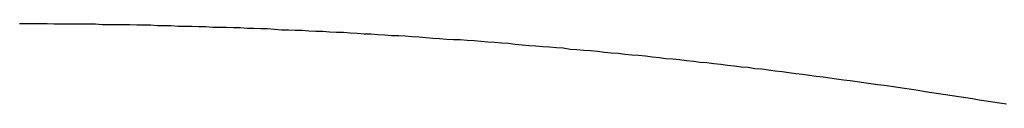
# Model space of a CAD drawing. Extents: x 1107 to 4046, y 937 to 3355.
# Tile 496 of 656: x 2200.499 to 2202.383, y 2668.145 to 2668.299. Entities that reach past the tile are written whole.
import ezdxf

# ---------------------------------------------------------------- set-up
doc = ezdxf.new("R2010")
doc.units = 0
doc.layers.add('KF_VIDA_L___C_REAR', color=7, linetype='CONTINUOUS')

# ---------------------------------------------------------------- blocks, each defined once
blk = doc.blocks.new('KF_VIDA_L___C_REAR')
at = {"layer": 'KF_VIDA_L___C_REAR'}
blk.add_polyline3d([(15.408, 978.932, 0), (15.395, 978.934, 0), (15.382, 978.936, 0), (15.3691, 978.938, 0), (15.3561, 978.94, 0), (15.3431, 978.942, 0), (15.3302, 978.944, 0), (15.3172, 978.946, 0), (15.3042, 978.948, 0), (15.2912, 978.95, 0), (15.2783, 978.952, 0), (15.2653, 978.954, 0), (15.2523, 978.956, 0), (15.2393, 978.958, 0), (15.2263, 978.96, 0), (15.2133, 978.962, 0), (15.2003, 978.964, 0), (15.1873, 978.966, 0), (15.1743, 978.968, 0), (15.1613, 978.969, 0), (15.1483, 978.971, 0), (15.1352, 978.973, 0), (15.1222, 978.975, 0), (15.1092, 978.977, 0), (15.0962, 978.978, 0), (15.0831, 978.98, 0), (15.0701, 978.982, 0), (15.0571, 978.984, 0), (15.044, 978.985, 0), (15.031, 978.987, 0), (15.018, 978.989, 0), (15.0049, 978.99, 0), (14.9919, 978.992, 0), (14.9788, 978.994, 0), (14.9658, 978.995, 0), (14.9527, 978.997, 0), (14.9397, 978.999, 0), (14.9266, 979, 0), (14.9136, 979.002, 0), (14.9005, 979.003, 0), (14.8874, 979.005, 0), (14.8744, 979.006, 0), (14.8613, 979.008, 0), (14.8482, 979.009, 0), (14.8351, 979.011, 0), (14.8221, 979.012, 0), (14.809, 979.014, 0), (14.7959, 979.015, 0), (14.7828, 979.017, 0), (14.7697, 979.018, 0), (14.7566, 979.019, 0), (14.7435, 979.021, 0), (14.7305, 979.022, 0), (14.7174, 979.024, 0), (14.7043, 979.025, 0), (14.6912, 979.026, 0), (14.6781, 979.027, 0), (14.665, 979.029, 0), (14.6519, 979.03, 0), (14.6387, 979.031, 0), (14.6256, 979.033, 0), (14.6125, 979.034, 0), (14.5994, 979.035, 0), (14.5863, 979.036, 0), (14.5732, 979.037, 0), (14.5601, 979.039, 0), (14.5469, 979.04, 0), (14.5338, 979.041, 0), (14.5207, 979.042, 0), (14.5076, 979.043, 0), (14.4944, 979.044, 0), (14.4813, 979.045, 0), (14.4682, 979.046, 0), (14.4551, 979.048, 0), (14.4419, 979.049, 0), (14.4288, 979.05, 0), (14.4156, 979.051, 0), (14.4025, 979.052, 0), (14.3894, 979.053, 0), (14.3762, 979.054, 0), (14.3631, 979.055, 0), (14.3499, 979.055, 0), (14.3368, 979.056, 0), (14.3236, 979.057, 0), (14.3105, 979.058, 0), (14.2973, 979.059, 0), (14.2842, 979.06, 0), (14.271, 979.061, 0), (14.2579, 979.062, 0), (14.2447, 979.063, 0), (14.2316, 979.063, 0), (14.2184, 979.064, 0), (14.2052, 979.065, 0), (14.1921, 979.066, 0), (14.1789, 979.066, 0), (14.1658, 979.067, 0), (14.1526, 979.068, 0), (14.1394, 979.069, 0), (14.1263, 979.069, 0), (14.1131, 979.07, 0), (14.0999, 979.071, 0), (14.0868, 979.071, 0), (14.0736, 979.072, 0), (14.0604, 979.073, 0), (14.0472, 979.073, 0), (14.0341, 979.074, 0), (14.0209, 979.074, 0), (14.0077, 979.075, 0), (13.9945, 979.076, 0), (13.9814, 979.076, 0), (13.9682, 979.077, 0), (13.955, 979.077, 0), (13.9418, 979.078, 0), (13.9286, 979.078, 0), (13.9155, 979.079, 0), (13.9023, 979.079, 0), (13.8891, 979.079, 0), (13.8759, 979.08, 0), (13.8627, 979.08, 0), (13.8495, 979.081, 0), (13.8364, 979.081, 0), (13.8232, 979.081, 0), (13.81, 979.082, 0), (13.7968, 979.082, 0), (13.7836, 979.082, 0), (13.7704, 979.083, 0), (13.7572, 979.083, 0), (13.744, 979.083, 0), (13.7309, 979.084, 0), (13.7177, 979.084, 0), (13.7045, 979.084, 0), (13.6913, 979.084, 0), (13.6781, 979.084, 0), (13.6649, 979.085, 0), (13.6517, 979.085, 0), (13.6385, 979.085, 0), (13.6253, 979.085, 0), (13.6121, 979.085, 0), (13.5989, 979.085, 0), (13.5858, 979.085, 0), (13.5726, 979.086, 0), (13.5594, 979.086, 0), (13.5462, 979.086, 0), (13.533, 979.086, 0), (13.5198, 979.086, 0)], dxfattribs=at)

msp = doc.modelspace()

# ---------------------------------------------------------------- block references
at = {"layer": 'KF_VIDA_L___C_REAR'}
msp.add_blockref('KF_VIDA_L___C_REAR', (2186.9791, 1689.2132), dxfattribs=at)

doc.saveas('drawing.dxf')
